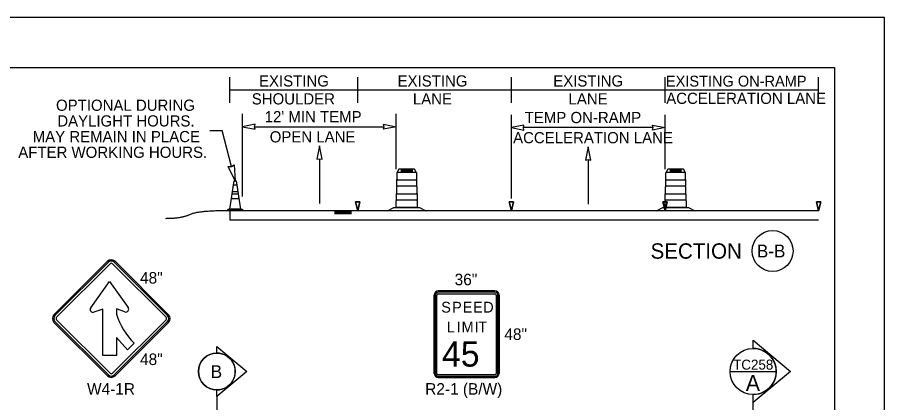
# Model space of a CAD drawing. Extents: x 99999 to 100116, y 99995 to 100013.
# Drawn here: x 100050.64 to 100056.06, y 100008.28 to 100010.69 of the extents above; entities that cross this region are included whole.
import ezdxf

# ---------------------------------------------------------------- set-up
doc = ezdxf.new("R2010")
doc.units = 0
for name, color, linetype in [('SH_GI_PlotLimits', 7, 'Continuous'), ('SH_GI_SectionCut', 7, 'Continuous'), ('SH_GI_SheetBorder', 7, 'Continuous'), ('SH_TI_WZSectionCut', 7, 'Continuous'), ('TR_SN_ConstructionSigns', 7, 'Continuous'), ('TR_WZ_ArrowLeftStrRightTurn', 7, 'Continuous'), ('TR_WZ_TrafficConeElev', 7, 'Continuous'), ('TR_WZ_TrafficSafetyDrumElev', 7, 'Continuous'), ('TR_WZ_WorkZoneDetails', 7, 'Continuous'), ('TR_WZ_WorkZoneTextCurrent', 7, 'Continuous')]:
    doc.layers.add(name, color=color, linetype=linetype)

msp = doc.modelspace()

# ---------------------------------------------------------------- linework, layer by layer
at = {"layer": 'SH_GI_PlotLimits'}
msp.add_lwpolyline([(100039.0625, 99999.6875), (100056.0625, 99999.6875), (100056.0625, 100010.6875), (100039.0625, 100010.6875)], close=True, dxfattribs=at)
at = {"layer": 'SH_GI_SectionCut'}
for p, q in [((100055.2407, 100008.6178), (100055.2407, 100008.6687)), ((100055.2407, 100008.6687), (100055.4733, 100008.4738)), ((100051.8894, 100008.589), (100051.8894, 100008.6297)), ((100051.8894, 100008.6297), (100052.0755, 100008.4738)), ((100052.0755, 100008.4738), (100051.8894, 100008.3179)), ((100055.4733, 100008.4738), (100055.2407, 100008.2789)), ((100051.8894, 100008.3179), (100051.8894, 100008.3586)), ((100055.2407, 100008.2789), (100055.2407, 100008.3298)), ((100051.8894, 100008.3179), (100051.8894, 100006.8828)), ((100055.2407, 100006.7109), (100055.2407, 100008.2789))]:
    msp.add_line(p, q, dxfattribs=at)
msp.add_lwpolyline([(100055.0967, 100008.4738), (100055.3847, 100008.4738)], dxfattribs=at)
for centre, radius in [((100055.2407, 100008.4738), 0.144), ((100051.8894, 100008.4738), 0.1152), ((100051.8894, 100008.4738), 0.1152)]:
    msp.add_circle(centre, radius, dxfattribs=at)
for centre, radius, start, end in [((100055.2407, 100008.4738), 0.144, 269.9978, 90.0022), ((100051.8894, 100008.4738), 0.1152, 90.0022, 269.9978), ((100051.8894, 100008.4738), 0.1152, 269.9978, 90.0022), ((100051.8894, 100008.4738), 0.1152, 269.9978, 90.0022)]:
    msp.add_arc(centre, radius, start, end, dxfattribs=at)
at = {"layer": 'SH_GI_SheetBorder'}
for p, q in [((100040, 100010.375), (100055.75, 100010.375)), ((100055.75, 100010.375), (100055.75, 100000))]:
    msp.add_line(p, q, dxfattribs=at)
at = {"layer": 'SH_TI_WZSectionCut'}
for p, q in [((100052.05, 100009.5666), (100052.05, 100010.0836)), ((100053.01, 100009.7388), (100053.01, 100010.0836)), ((100052.125, 100010.0036), (100052.935, 100010.0036))]:
    msp.add_line(p, q, dxfattribs=at)
for points in [[(100052.05, 100010.0036), (100052.1286, 100009.9882), (100052.125, 100010.0036), (100052.1286, 100010.019)], [(100053.01, 100010.0036), (100052.9314, 100009.9882), (100052.935, 100010.0036), (100052.9314, 100010.019)]]:
    msp.add_lwpolyline(points, close=True, dxfattribs=at)
at = {"layer": 'TR_SN_ConstructionSigns'}
for p, q in [((100051.2055, 100009.1627), (100050.8714, 100008.8286)), ((100051.2115, 100009.1568), (100050.8774, 100008.8227)), ((100050.8873, 100008.8127), (100051.2214, 100009.1468)), ((100051.2373, 100009.1468), (100051.5714, 100008.8127)), ((100051.5814, 100008.8227), (100051.2473, 100009.1568)), ((100051.5873, 100008.8286), (100051.2532, 100009.1627)), ((100051.1006, 100008.871), (100051.2184, 100009.0367)), ((100051.2184, 100009.0367), (100051.3349, 100008.8728)), ((100053.2475, 100008.4622), (100053.2475, 100008.9516)), ((100053.2475, 100008.9516), (100053.2475, 100008.4622)), ((100053.2546, 100008.9516), (100053.2546, 100008.4622)), ((100053.2644, 100008.4622), (100053.2644, 100008.9516)), ((100053.2728, 100008.9769), (100053.6272, 100008.9769)), ((100053.6272, 100008.9769), (100053.2728, 100008.9769)), ((100053.6272, 100008.9699), (100053.2728, 100008.9699)), ((100053.2728, 100008.96), (100053.6272, 100008.96)), ((100053.6357, 100008.9516), (100053.6357, 100008.4622)), ((100053.6455, 100008.4622), (100053.6455, 100008.9516)), ((100053.6525, 100008.9516), (100053.6525, 100008.4622)), ((100053.6525, 100008.4622), (100053.6525, 100008.9516)), ((100051.1757, 100008.8629), (100051.1209, 100008.8439)), ((100051.1757, 100008.5728), (100051.1757, 100008.8629)), ((100051.3145, 100008.8458), (100051.2626, 100008.8644)), ((100051.2626, 100008.8644), (100051.2626, 100008.832)), ((100050.8714, 100008.7809), (100051.2055, 100008.4468)), ((100050.8774, 100008.7869), (100051.2115, 100008.4528)), ((100051.2214, 100008.4627), (100050.8873, 100008.7968)), ((100051.5714, 100008.7968), (100051.2373, 100008.4627)), ((100051.2473, 100008.4528), (100051.5814, 100008.7869)), ((100051.2532, 100008.4468), (100051.5873, 100008.7809)), ((100051.3303, 100008.6097), (100051.2611, 100008.6862)), ((100051.2611, 100008.6862), (100051.2611, 100008.5728)), ((100051.3715, 100008.6509), (100051.3303, 100008.6097)), ((100051.2611, 100008.5728), (100051.1757, 100008.5728)), ((100053.6272, 100008.4538), (100053.2728, 100008.4538)), ((100053.2728, 100008.4439), (100053.6272, 100008.4439)), ((100053.6272, 100008.4369), (100053.2728, 100008.4369)), ((100053.2728, 100008.4369), (100053.6272, 100008.4369))]:
    msp.add_line(p, q, dxfattribs=at)
for centre, radius, start, end in [((100051.2294, 100009.1389), 0.0338, 45, 135), ((100051.2294, 100009.1389), 0.0253, 45, 135), ((100051.2294, 100009.1389), 0.0113, 45, 135), ((100053.2728, 100008.9516), 0.0253, 90, 180), ((100053.2728, 100008.9516), 0.0253, 90, 180), ((100053.2728, 100008.9516), 0.0183, 90, 180), ((100053.2728, 100008.9516), 0.00844, 90, 180), ((100053.6272, 100008.9516), 0.0253, 360, 90), ((100053.6272, 100008.9516), 0.0253, 360, 90), ((100053.6272, 100008.9516), 0.0183, 0, 90), ((100053.6272, 100008.9516), 0.00844, 360, 90), ((100051.115, 100008.8607), 0.0177, 144.5862, 289.1062), ((100051.3205, 100008.8626), 0.0177, 250.3331, 35.4138), ((100050.8953, 100008.8048), 0.0338, 135, 225), ((100050.8953, 100008.8048), 0.0253, 135, 225), ((100051.6757, 100008.9571), 0.4316, 196.843, 225.185), ((100051.5635, 100008.8048), 0.0253, 315, 45), ((100051.5635, 100008.8048), 0.0338, 315, 45), ((100050.8953, 100008.8048), 0.0113, 135, 225), ((100051.5635, 100008.8048), 0.0113, 315, 45), ((100051.2294, 100008.4707), 0.0338, 225, 315), ((100051.2294, 100008.4707), 0.0253, 225, 315), ((100051.2294, 100008.4707), 0.0113, 225, 315), ((100053.2728, 100008.4622), 0.0253, 180, 270), ((100053.2728, 100008.4622), 0.0253, 180, 270), ((100053.2728, 100008.4622), 0.0183, 180, 270), ((100053.2728, 100008.4622), 0.00844, 180, 270), ((100053.6272, 100008.4622), 0.0253, 270, 360), ((100053.6272, 100008.4622), 0.0183, 270, 360), ((100053.6272, 100008.4622), 0.00844, 270, 0), ((100053.6272, 100008.4622), 0.0253, 270, 360)]:
    msp.add_arc(centre, radius, start, end, dxfattribs=at)
at = {"layer": 'TR_WZ_ArrowLeftStrRightTurn'}
for p, q in [((100052.53, 100009.8039), (100052.53, 100009.524)), ((100054.21, 100009.7986), (100054.21, 100009.5187))]:
    msp.add_line(p, q, dxfattribs=at)
for points in [[(100052.53, 100009.884), (100052.5135, 100009.8), (100052.53, 100009.8039), (100052.5465, 100009.8)], [(100054.21, 100009.8787), (100054.1935, 100009.7947), (100054.21, 100009.7986), (100054.2265, 100009.7947)]]:
    msp.add_lwpolyline(points, close=True, dxfattribs=at)
at = {"layer": 'TR_WZ_TrafficConeElev'}
for p, q in [((100051.9866, 100009.5971), (100051.9933, 100009.6404)), ((100051.9933, 100009.6404), (100052.0134, 100009.6404)), ((100052.0134, 100009.6404), (100052.0201, 100009.5971)), ((100051.98, 100009.5537), (100051.9846, 100009.5837)), ((100051.9846, 100009.5837), (100052.0221, 100009.5837)), ((100052.0201, 100009.5971), (100051.9866, 100009.5971)), ((100052.0221, 100009.5837), (100052.0267, 100009.5537)), ((100052.0267, 100009.5537), (100051.98, 100009.5537)), ((100051.9571, 100009.4854), (100051.9604, 100009.4887)), ((100051.9571, 100009.4787), (100051.9571, 100009.4854)), ((100052.0496, 100009.4787), (100051.9571, 100009.4787)), ((100052.0367, 100009.4887), (100052.0462, 100009.4887)), ((100052.0462, 100009.4887), (100052.0496, 100009.4854)), ((100052.0496, 100009.4854), (100052.0496, 100009.4787))]:
    msp.add_line(p, q, dxfattribs=at)
msp.add_lwpolyline([(100052.0367, 100009.4887), (100051.97, 100009.4887), (100051.9971, 100009.6654), (100052.0096, 100009.6654)], close=True, dxfattribs=at)
msp.add_lwpolyline([(100052.0367, 100009.4887), (100051.97, 100009.4887), (100051.9971, 100009.6654), (100052.0096, 100009.6654)], close=True, dxfattribs=at)
msp.add_lwpolyline([(100051.9604, 100009.4887), (100051.97, 100009.4887), (100052.0367, 100009.4887)], dxfattribs=at)
at = {"layer": 'TR_WZ_TrafficSafetyDrumElev'}
for p, q in [((100053.0167, 100009.7188), (100053.1351, 100009.7188)), ((100053.0167, 100009.7188), (100053.1351, 100009.7188)), ((100053.0443, 100009.734), (100053.1097, 100009.734)), ((100053.1097, 100009.7236), (100053.0443, 100009.7236)), ((100054.6967, 100009.7188), (100054.8151, 100009.7188)), ((100054.6967, 100009.7188), (100054.8151, 100009.7188)), ((100054.7243, 100009.734), (100054.7897, 100009.734)), ((100054.7897, 100009.7236), (100054.7243, 100009.7236)), ((100053.0144, 100009.6724), (100053.1374, 100009.6724)), ((100053.0144, 100009.6325), (100053.0144, 100009.6724)), ((100053.1374, 100009.6325), (100053.0144, 100009.6325)), ((100053.1374, 100009.6724), (100053.1374, 100009.6325)), ((100054.6944, 100009.6724), (100054.8174, 100009.6724)), ((100054.6944, 100009.6325), (100054.6944, 100009.6724)), ((100054.8174, 100009.6325), (100054.6944, 100009.6325)), ((100054.8174, 100009.6724), (100054.8174, 100009.6325)), ((100053.0115, 100009.5844), (100053.1403, 100009.5844)), ((100053.0115, 100009.5445), (100053.0115, 100009.5844)), ((100053.1403, 100009.5844), (100053.1403, 100009.5445)), ((100054.6915, 100009.5844), (100054.8203, 100009.5844)), ((100054.6915, 100009.5445), (100054.6915, 100009.5844)), ((100054.8203, 100009.5844), (100054.8203, 100009.5445)), ((100053.1403, 100009.5445), (100053.0115, 100009.5445)), ((100054.8203, 100009.5445), (100054.6915, 100009.5445))]:
    msp.add_line(p, q, dxfattribs=at)
for points in [[(100053.1351, 100009.7188), (100053.1246, 100009.7388), (100053.0272, 100009.7388), (100053.0167, 100009.7188)], [(100054.8151, 100009.7188), (100054.8046, 100009.7388), (100054.7072, 100009.7388), (100054.6967, 100009.7188)], [(100052.9559, 100009.4788), (100052.9961, 100009.4988), (100053.1557, 100009.4988), (100053.1959, 100009.4788)], [(100054.6359, 100009.4788), (100054.6761, 100009.4988), (100054.8357, 100009.4988), (100054.8759, 100009.4788)]]:
    msp.add_lwpolyline(points, close=True, dxfattribs=at)
for points in [[(100053.0159, 100009.676), (100053.0159, 100009.7172)], [(100053.0159, 100009.676), (100053.0159, 100009.7172)], [(100053.1359, 100009.7172), (100053.1359, 100009.676)], [(100053.1359, 100009.7172), (100053.1359, 100009.676)], [(100054.6959, 100009.676), (100054.6959, 100009.7172)], [(100054.6959, 100009.676), (100054.6959, 100009.7172)], [(100054.8159, 100009.7172), (100054.8159, 100009.676)], [(100054.8159, 100009.7172), (100054.8159, 100009.676)], [(100053.013, 100009.5879), (100053.013, 100009.629)], [(100053.013, 100009.5879), (100053.013, 100009.629)], [(100053.0144, 100009.632), (100053.0144, 100009.673)], [(100053.0144, 100009.632), (100053.0144, 100009.673)], [(100053.1374, 100009.673), (100053.1374, 100009.632)], [(100053.1374, 100009.673), (100053.1374, 100009.632)], [(100053.1389, 100009.629), (100053.1389, 100009.5879)], [(100053.1389, 100009.629), (100053.1389, 100009.5879)], [(100054.693, 100009.5879), (100054.693, 100009.629)], [(100054.693, 100009.5879), (100054.693, 100009.629)], [(100054.6944, 100009.632), (100054.6944, 100009.673)], [(100054.6944, 100009.632), (100054.6944, 100009.673)], [(100054.8174, 100009.673), (100054.8174, 100009.632)], [(100054.8174, 100009.673), (100054.8174, 100009.632)], [(100054.8189, 100009.629), (100054.8189, 100009.5879)], [(100054.8189, 100009.629), (100054.8189, 100009.5879)], [(100053.0115, 100009.5439), (100053.0115, 100009.5849)], [(100053.0115, 100009.5439), (100053.0115, 100009.5849)], [(100053.1403, 100009.5849), (100053.1403, 100009.5439)], [(100053.1403, 100009.5849), (100053.1403, 100009.5439)], [(100054.6915, 100009.5439), (100054.6915, 100009.5849)], [(100054.6915, 100009.5439), (100054.6915, 100009.5849)], [(100054.8203, 100009.5849), (100054.8203, 100009.5439)], [(100054.8203, 100009.5849), (100054.8203, 100009.5439)], [(100053.1418, 100009.5409), (100053.1418, 100009.4988), (100053.01, 100009.4988), (100053.01, 100009.5409)], [(100053.1418, 100009.5409), (100053.1418, 100009.4988), (100053.01, 100009.4988), (100053.01, 100009.5409)], [(100054.8218, 100009.5409), (100054.8218, 100009.4988), (100054.69, 100009.4988), (100054.69, 100009.5409)], [(100054.8218, 100009.5409), (100054.8218, 100009.4988), (100054.69, 100009.4988), (100054.69, 100009.5409)]]:
    msp.add_lwpolyline(points, dxfattribs=at)
for centre, major_axis, ratio, start_param, end_param in [((100053.0169, 100009.7168), (0, 0.00199), 0.493438, 0.177149, 1.393647), ((100053.0169, 100009.7168), (0, 0.00199), 0.493438, 0.177149, 1.393647), ((100053.0443, 100009.7288), (0, 0.0052), 0.570305, 0, 3.141593), ((100053.1097, 100009.7288), (0, 0.0052), 0.570305, 3.141593, 6.283185), ((100053.1349, 100009.7168), (0, 0.00199), 0.493438, 4.889538, 6.106036), ((100053.1349, 100009.7168), (0, 0.00199), 0.493438, 4.889538, 6.106036), ((100054.6969, 100009.7168), (0, 0.00199), 0.493438, 0.177149, 1.393647), ((100054.6969, 100009.7168), (0, 0.00199), 0.493438, 0.177149, 1.393647), ((100054.7243, 100009.7288), (0, 0.0052), 0.570305, 0, 3.141593), ((100054.7897, 100009.7288), (0, 0.0052), 0.570305, 3.141593, 6.283185), ((100054.8149, 100009.7168), (0, 0.00199), 0.493438, 4.889538, 6.106036), ((100054.8149, 100009.7168), (0, 0.00199), 0.493438, 4.889538, 6.106036), ((100053.0157, 100009.6265), (0, 0.00606), 0.493438, 0.4288, 1.141997), ((100053.0157, 100009.6265), (0, 0.00606), 0.493438, 0.4288, 1.141997), ((100053.0172, 100009.6705), (0, 0.00606), 0.493438, 0.4288, 1.141997), ((100053.0172, 100009.6705), (0, 0.00606), 0.493438, 0.4288, 1.141997), ((100053.1347, 100009.6705), (0, 0.00606), 0.493438, 5.141189, 5.854386), ((100053.1347, 100009.6705), (0, 0.00606), 0.493438, 5.141189, 5.854386), ((100053.1361, 100009.6265), (0, 0.00606), 0.493438, 5.141189, 5.854386), ((100053.1361, 100009.6265), (0, 0.00606), 0.493438, 5.141189, 5.854386), ((100054.6957, 100009.6265), (0, 0.00606), 0.493438, 0.4288, 1.141997), ((100054.6957, 100009.6265), (0, 0.00606), 0.493438, 0.4288, 1.141997), ((100054.6972, 100009.6705), (0, 0.00606), 0.493438, 0.4288, 1.141997), ((100054.6972, 100009.6705), (0, 0.00606), 0.493438, 0.4288, 1.141997), ((100054.8147, 100009.6705), (0, 0.00606), 0.493438, 5.141189, 5.854386), ((100054.8147, 100009.6705), (0, 0.00606), 0.493438, 5.141189, 5.854386), ((100054.8161, 100009.6265), (0, 0.00606), 0.493438, 5.141189, 5.854386), ((100054.8161, 100009.6265), (0, 0.00606), 0.493438, 5.141189, 5.854386), ((100053.0142, 100009.5824), (0, 0.00606), 0.493438, 0.4288, 1.141997), ((100053.0142, 100009.5824), (0, 0.00606), 0.493438, 0.4288, 1.141997), ((100053.1376, 100009.5824), (0, 0.00606), 0.493438, 5.141189, 5.854386), ((100053.1376, 100009.5824), (0, 0.00606), 0.493438, 5.141189, 5.854386), ((100054.6942, 100009.5824), (0, 0.00606), 0.493438, 0.4288, 1.141997), ((100054.6942, 100009.5824), (0, 0.00606), 0.493438, 0.4288, 1.141997), ((100054.8176, 100009.5824), (0, 0.00606), 0.493438, 5.141189, 5.854386), ((100054.8176, 100009.5824), (0, 0.00606), 0.493438, 5.141189, 5.854386), ((100053.0127, 100009.5384), (0, 0.00606), 0.493438, 0.4288, 1.141997), ((100053.0127, 100009.5384), (0, 0.00606), 0.493438, 0.4288, 1.141997), ((100053.1391, 100009.5384), (0, 0.00606), 0.493438, 5.141189, 5.854386), ((100053.1391, 100009.5384), (0, 0.00606), 0.493438, 5.141189, 5.854386), ((100054.6927, 100009.5384), (0, 0.00606), 0.493438, 0.4288, 1.141997), ((100054.6927, 100009.5384), (0, 0.00606), 0.493438, 0.4288, 1.141997), ((100054.8191, 100009.5384), (0, 0.00606), 0.493438, 5.141189, 5.854386), ((100054.8191, 100009.5384), (0, 0.00606), 0.493438, 5.141189, 5.854386)]:
    msp.add_ellipse(centre, major_axis=major_axis, ratio=ratio, start_param=start_param, end_param=end_param, dxfattribs=at)
at = {"layer": 'TR_WZ_WorkZoneDetails'}
for p, q in [((100051.97, 100010.154), (100051.97, 100010.314)), ((100052.77, 100010.154), (100052.77, 100010.314)), ((100053.73, 100010.154), (100053.73, 100010.314)), ((100054.69, 100010.154), (100054.69, 100010.314)), ((100055.65, 100010.154), (100055.65, 100010.314)), ((100051.97, 100010.234), (100052.77, 100010.234)), ((100052.77, 100010.234), (100053.73, 100010.234)), ((100053.73, 100010.234), (100054.69, 100010.234)), ((100054.69, 100010.234), (100055.65, 100010.234)), ((100053.73, 100009.5546), (100053.73, 100010.0783)), ((100054.69, 100009.7388), (100054.69, 100010.0783)), ((100051.8452, 100009.9811), (100051.9214, 100009.9811)), ((100051.9798, 100009.7561), (100051.9214, 100009.9811)), ((100054.615, 100009.9983), (100053.805, 100009.9983)), ((100055.65, 100009.4787), (100051.97, 100009.4787)), ((100051.97, 100009.4787), (100051.97, 100009.4187)), ((100052.6236, 100009.4746), (100052.73, 100009.4746)), ((100052.6236, 100009.4701), (100052.73, 100009.4701)), ((100052.6236, 100009.4655), (100052.73, 100009.4655)), ((100055.65, 100009.4187), (100051.97, 100009.4187)), ((100052.6236, 100009.4614), (100052.73, 100009.4614))]:
    msp.add_line(p, q, dxfattribs=at)
for points in [[(100053.73, 100009.9983), (100053.8086, 100009.9829), (100053.805, 100009.9983), (100053.8086, 100010.0137)], [(100054.69, 100009.9983), (100054.6114, 100009.9829), (100054.615, 100009.9983), (100054.6114, 100010.0137)], [(100052.0033, 100009.6654), (100051.96, 100009.7557), (100051.9798, 100009.7561), (100051.9974, 100009.7654)], [(100052.77, 100009.4787), (100052.7566, 100009.5346), (100052.7833, 100009.5346)], [(100053.73, 100009.4787), (100053.7166, 100009.5346), (100053.7433, 100009.5346)], [(100054.69, 100009.4787), (100054.6766, 100009.5346), (100054.7033, 100009.5346)], [(100055.65, 100009.4787), (100055.6366, 100009.5346), (100055.6633, 100009.5346)]]:
    msp.add_lwpolyline(points, close=True, dxfattribs=at)
for points in [[(100052.7833, 100009.5346), (100052.7566, 100009.5346), (100052.77, 100009.4787), (100052.7833, 100009.5346)], [(100053.7433, 100009.5346), (100053.7166, 100009.5346), (100053.73, 100009.4787), (100053.7433, 100009.5346)], [(100054.7033, 100009.5346), (100054.6766, 100009.5346), (100054.69, 100009.4787), (100054.7033, 100009.5346)], [(100055.6633, 100009.5346), (100055.6366, 100009.5346), (100055.65, 100009.4787), (100055.6633, 100009.5346)]]:
    msp.add_lwpolyline(points, dxfattribs=at)
msp.add_circle((100055.3621, 100009.2268), 0.128, dxfattribs=at)
msp.add_open_spline([(100051.97, 100009.4787), (100051.7691, 100009.4787), (100051.6687, 100009.429), (100051.5683, 100009.429)], degree=2, dxfattribs=at)

# ---------------------------------------------------------------- texts
at = {"layer": 'SH_GI_SectionCut'}
msp.add_text('TC258', height=0.0625, dxfattribs=at).set_placement((100055.1158, 100008.4854))
for s, height, rotation, p in [('B', 0.08, 0.01, (100051.8507, 100008.4331)), ('A', 0.1, 359.99, (100055.1945, 100008.3518))]:
    msp.add_text(s, height=height, rotation=rotation, dxfattribs=at).set_placement(p)
at = {"layer": 'TR_SN_ConstructionSigns'}
for s, height, p in [('48"', 0.072, (100051.4092, 100009.0233)), ('36"', 0.072, (100053.3753, 100009.0129)), ('S', 0.0675, (100053.2914, 100008.8419)), ('P', 0.0675, (100053.3596, 100008.8419)), ('E', 0.0675, (100053.4257, 100008.8419)), ('E', 0.0675, (100053.4899, 100008.8419)), ('D', 0.0675, (100053.554, 100008.8419)), ('L', 0.0675, (100053.3265, 100008.7182)), ('I', 0.0675, (100053.3886, 100008.7182)), ('M', 0.0675, (100053.4183, 100008.7182)), ('I', 0.0675, (100053.4993, 100008.7182)), ('T', 0.0675, (100053.5229, 100008.7182)), ('48"', 0.072, (100053.6858, 100008.6709)), ('48"', 0.072, (100051.4092, 100008.5142)), ('W4-1R', 0.072, (100051.0779, 100008.3289)), ('R2-1 (B/W)', 0.072, (100053.1913, 100008.3289))]:
    msp.add_text(s, height=height, rotation=360, dxfattribs=at).set_placement(p)
msp.add_text('45', height=0.1575, dxfattribs=at).set_placement((100053.2965, 100008.5044))
at = {"layer": 'TR_WZ_WorkZoneDetails'}
for s, height, p in [('EXISTING', 0.07, (100052.1527, 100010.255)), ('EXISTING', 0.07, (100053.0185, 100010.255)), ('EXISTING', 0.07, (100053.9912, 100010.255)), ('EXISTING ON-RAMP', 0.068, (100054.6955, 100010.2547)), ('SHOULDER', 0.07, (100052.1073, 100010.143)), ('LANE', 0.07, (100053.1142, 100010.143)), ('LANE', 0.07, (100054.0869, 100010.143)), ('ACCELERATION LANE', 0.07, (100054.6973, 100010.1463)), ("12' MIN TEMP", 0.07, (100052.1882, 100010.0316)), ('TEMP ON-RAMP', 0.07, (100053.8129, 100010.0263)), ('OPEN LANE', 0.07, (100052.2194, 100009.9056)), ('ACCELERATION LANE', 0.07, (100053.7405, 100009.9003))]:
    msp.add_text(s, height=height, dxfattribs=at).set_placement(p)
for s, height, p in [('SECTION', 0.096, (100054.5996, 100009.1788)), ('B-B', 0.08, (100055.264, 100009.1868))]:
    msp.add_text(s, height=height, rotation=360, dxfattribs=at).set_placement(p)
at = {"layer": 'TR_WZ_WorkZoneTextCurrent'}
for s, p in [('OPTIONAL DURING', (100050.884, 100010.1031)), ('DAYLIGHT HOURS.', (100050.8919, 100010.0051)), ('MAY REMAIN IN PLACE', (100050.7383, 100009.9071)), ('AFTER WORKING HOURS.', (100050.6481, 100009.8091))]:
    msp.add_text(s, height=0.07, dxfattribs=at).set_placement(p)

doc.saveas('drawing.dxf')
